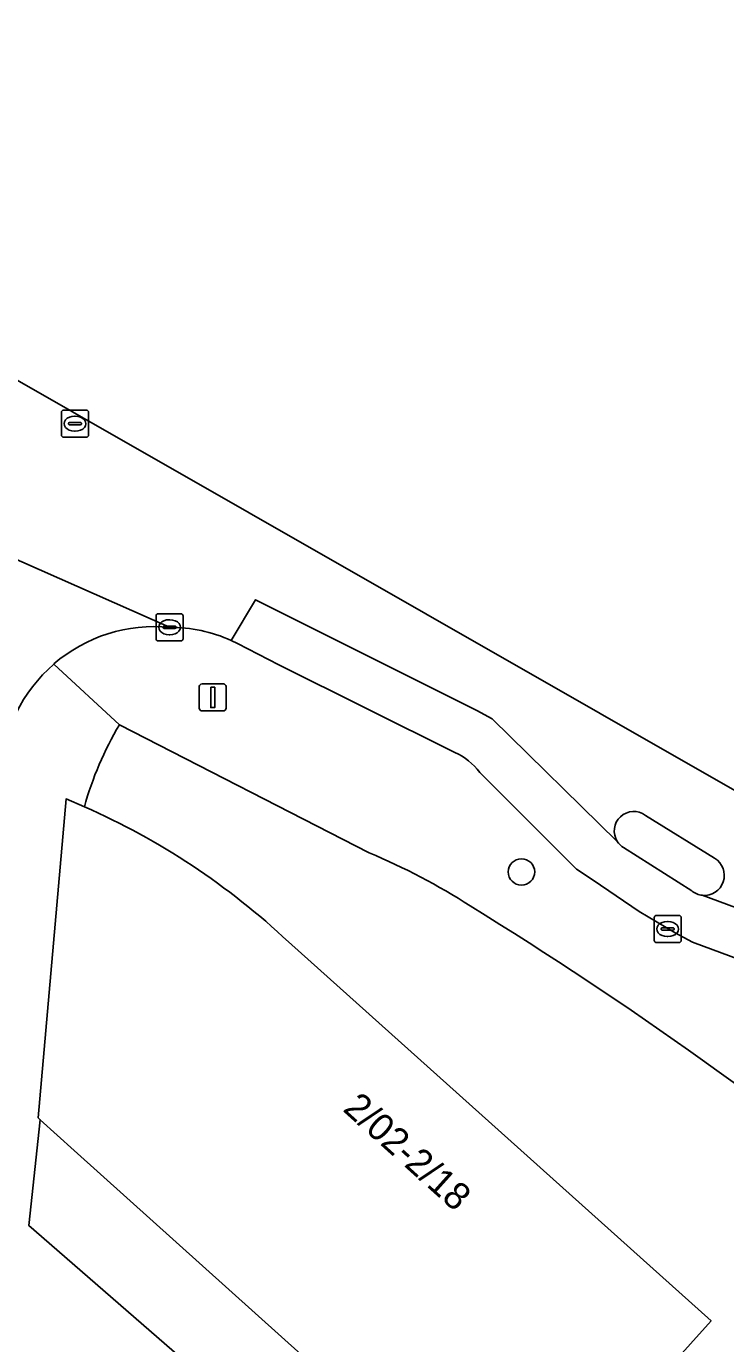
# Model space of a CAD drawing. Extents: x 163008 to 163854, y 382777 to 383982.
# Drawn here: x 163763.05 to 163788.91, y 383779.29 to 383827.99 of the extents above; entities that cross this region are included whole.
import ezdxf

# ---------------------------------------------------------------- set-up
doc = ezdxf.new("R2010")
doc.units = 0
for name, color, linetype in [('IMGEO_Boom', 7, 'Continuous'), ('IMGEO_Erf', 7, 'Continuous'), ('IMGEO_Kolk', 7, 'Continuous'), ('IMGEO_Lichtmast', 7, 'Continuous'), ('IMGEO_Pand', 7, 'Continuous'), ('IMGEO_Pand_nummerreeks', 7, 'Continuous'), ('IMGEO_Rijbaan_lokaal_open', 7, 'Continuous'), ('IMGEO_Rioolput', 7, 'Continuous'), ('IMGEO_Verkeerseiland_open', 7, 'Continuous'), ('IMGEO_Voetpad_open', 7, 'Continuous')]:
    doc.layers.add(name, color=color, linetype=linetype)

msp = doc.modelspace()

# ---------------------------------------------------------------- linework, layer by layer
at = {"layer": 'IMGEO_Boom'}
msp.add_circle((163781.357, 383796.725), 0.489, dxfattribs=at)
at = {"layer": 'IMGEO_Erf'}
for points in [[(163775.723, 383797.437), (163766.492, 383802.171)], [(163772.745, 383794.138), (163788.365, 383780.133), (163782.691, 383773.804), (163785.132, 383771.615), (163785.25, 383771.745), (163787.621, 383774.359), (163790.37, 383771.865)]]:
    msp.add_lwpolyline(points, dxfattribs=at)
msp.add_lwpolyline([(163763.563, 383787.563), (163763.145, 383783.652), (163770.976, 383776.84), (163772.811, 383764.874), (163772.98, 383764.87), (163780.031, 383772.759), (163764.82, 383786.433)], close=True, dxfattribs=at)
for centre, radius, start, end in [((163777.452, 383795.69), 12.733, 149.4042, 164.2899), ((163754.417, 383774.663), 26.743, 46.738, 66.2328), ((163766.175, 383774.757), 24.608, 57.3224, 67.1693), ((163700.836, 383667.645), 150.07, 50.52627, 58.40419)]:
    msp.add_arc(centre, radius, start, end, dxfattribs=at)
at = {"layer": 'IMGEO_Kolk'}
for p, q in [((163767.845, 383805.345), (163767.845, 383806.197)), ((163767.92, 383806.271), (163768.772, 383806.271)), ((163768.333, 383806.051), (163768.358, 383806.051)), ((163768.846, 383806.197), (163768.846, 383805.345)), ((163768.104, 383805.765), (163768.104, 383805.777)), ((163768.542, 383805.728), (163768.144, 383805.728)), ((163768.147, 383805.814), (163768.545, 383805.814)), ((163768.356, 383805.491), (163768.331, 383805.491)), ((163768.588, 383805.777), (163768.588, 383805.765)), ((163768.772, 383805.271), (163767.92, 383805.271)), ((163786.263, 383794.19), (163786.263, 383795.042)), ((163786.338, 383795.116), (163787.19, 383795.116)), ((163786.751, 383794.896), (163786.776, 383794.896)), ((163787.264, 383795.042), (163787.264, 383794.19)), ((163786.522, 383794.61), (163786.522, 383794.622)), ((163786.96, 383794.573), (163786.562, 383794.573)), ((163786.565, 383794.659), (163786.963, 383794.659)), ((163786.774, 383794.336), (163786.749, 383794.336)), ((163787.006, 383794.622), (163787.006, 383794.61)), ((163787.19, 383794.116), (163786.338, 383794.116))]:
    msp.add_line(p, q, dxfattribs=at)
for points in [[(163767.845, 383805.345), (163767.845, 383806.197)], [(163767.92, 383806.271), (163768.772, 383806.271)], [(163768.846, 383806.197), (163768.846, 383805.345)], [(163768.772, 383805.271), (163767.92, 383805.271)], [(163786.263, 383794.19), (163786.263, 383795.042)], [(163786.338, 383795.116), (163787.19, 383795.116)], [(163787.264, 383795.042), (163787.264, 383794.19)], [(163787.19, 383794.116), (163786.338, 383794.116)]]:
    msp.add_lwpolyline(points, dxfattribs=at)
for centre, radius, start, end in [((163767.922, 383806.195), 0.0765, 91.552, 178.448), ((163767.922, 383806.195), 0.0765, 91.552, 178.448), ((163768.77, 383806.195), 0.0765, 1.552, 88.448), ((163768.77, 383806.195), 0.0765, 1.552, 88.448), ((163768.144, 383805.774), 0.0403, 85.8775, 175.7526), ((163768.141, 383805.764), 0.0366, 178.938, 274.7102), ((163768.545, 383805.771), 0.043, 264.8664, 352.4533), ((163768.549, 383805.776), 0.0386, 1.7309, 96.639), ((163767.922, 383805.347), 0.0765, 181.552, 268.448), ((163767.922, 383805.347), 0.0765, 181.552, 268.448), ((163768.77, 383805.347), 0.0765, 271.552, 358.448), ((163768.77, 383805.347), 0.0765, 271.552, 358.448), ((163786.34, 383795.04), 0.0765, 91.552, 178.448), ((163786.34, 383795.04), 0.0765, 91.552, 178.448), ((163787.188, 383795.04), 0.0765, 1.552, 88.448), ((163787.188, 383795.04), 0.0765, 1.552, 88.448), ((163786.562, 383794.619), 0.0403, 85.8775, 175.7526), ((163786.559, 383794.609), 0.0366, 178.938, 274.7102), ((163786.963, 383794.616), 0.043, 264.8664, 352.4533), ((163786.967, 383794.621), 0.0386, 1.7309, 96.639), ((163786.34, 383794.192), 0.0765, 181.552, 268.448), ((163786.34, 383794.192), 0.0765, 181.552, 268.448), ((163787.188, 383794.192), 0.0765, 271.552, 358.448), ((163787.188, 383794.192), 0.0765, 271.552, 358.448)]:
    msp.add_arc(centre, radius, start, end, dxfattribs=at)
for centre, major_axis, ratio, start_param, end_param in [((163768.332, 383805.771), (-0.387, 0.002), 0.722429, 4.712389, 7.853982), ((163768.357, 383805.771), (-0.39, 0.002), 0.717154, 1.570796, 4.712389), ((163786.75, 383794.616), (-0.387, 0.002), 0.722429, 4.712389, 7.853982), ((163786.775, 383794.616), (-0.39, 0.002), 0.717154, 1.570796, 4.712389)]:
    msp.add_ellipse(centre, major_axis=major_axis, ratio=ratio, start_param=start_param, end_param=end_param, dxfattribs=at)
at = {"layer": 'IMGEO_Lichtmast'}
for p, q in [((163769.446, 383802.778), (163769.446, 383803.578)), ((163769.446, 383803.578), (163769.446, 383802.778)), ((163769.546, 383803.678), (163770.336, 383803.678)), ((163770.336, 383803.678), (163769.546, 383803.678)), ((163770.436, 383803.578), (163770.436, 383802.778)), ((163770.436, 383802.778), (163770.436, 383803.578)), ((163770.336, 383802.678), (163769.546, 383802.678)), ((163769.546, 383802.678), (163770.336, 383802.678))]:
    msp.add_line(p, q, dxfattribs=at)
msp.add_lwpolyline([(163769.866, 383803.553), (163770.016, 383803.553), (163770.016, 383802.803), (163769.866, 383802.803), (163769.866, 383803.553)], dxfattribs=at)
for centre, start, end in [((163769.546, 383803.578), 90, 180), ((163769.546, 383803.578), 90, 180), ((163770.336, 383803.578), 0, 90), ((163770.336, 383803.578), 360, 90), ((163769.546, 383802.778), 180, 270), ((163769.546, 383802.778), 180, 270), ((163770.336, 383802.778), 270, 0), ((163770.336, 383802.778), 270, 0)]:
    msp.add_arc(centre, 0.1, start, end, dxfattribs=at)
at = {"layer": 'IMGEO_Pand'}
msp.add_lwpolyline([(163765.195, 383799.138), (163764.522, 383799.425), (163763.483, 383787.635), (163763.563, 383787.563), (163764.82, 383786.433), (163780.031, 383772.759), (163772.98, 383764.87), (163773.839, 383759.167), (163775.671, 383761.186), (163785.132, 383771.615), (163782.691, 383773.804), (163788.365, 383780.133), (163772.745, 383794.138)], dxfattribs=at)
msp.add_arc((163754.417, 383774.663), 26.743, 46.738, 66.2328, dxfattribs=at)
at = {"layer": 'IMGEO_Rijbaan_lokaal_open'}
for points in [[(163788.042, 383795.862), (163793.632, 383793.792), (163794.541, 383793.236), (163800.695, 383788.495), (163809.151, 383781.126), (163813.744, 383776.625), (163821.028, 383768.003), (163825.32, 383762.13), (163830.236, 383754.937), (163832.529, 383751.365), (163836.079, 383744.995), (163839.206, 383738.713), (163841.259, 383734.032), (163843.03, 383729.601), (163843.04, 383729.574), (163845.095, 383730.355), (163844.191, 383735.094), (163822.76, 383770.824), (163797.329, 383795.12), (163764.758, 383813.738), (163745.323, 383824.848), (163738.87, 383827.991)], [(163768.346, 383805.771), (163756.018, 383811.228)], [(163756.018, 383811.228), (163768.346, 383805.771)], [(163780.278, 383802.386), (163779.708, 383802.698), (163771.523, 383806.789), (163770.623, 383805.287), (163770.853, 383805.178), (163772.391, 383804.388), (163778.897, 383801.147)], [(163770.623, 383805.287), (163771.523, 383806.789), (163779.708, 383802.698), (163780.278, 383802.386), (163784.901, 383797.852)], [(163784.901, 383797.852), (163780.278, 383802.386)], [(163779.816, 383800.408), (163783.387, 383796.834), (163784.006, 383796.419), (163785.714, 383795.261), (163787.035, 383794.474), (163787.678, 383794.131), (163792.865, 383792.21), (163793.547, 383791.793), (163799.585, 383787.141), (163807.963, 383779.841), (163812.46, 383775.432), (163819.652, 383766.921), (163823.891, 383761.12), (163828.777, 383753.97), (163831.027, 383750.465), (163834.53, 383744.179)], [(163785.939, 383798.818), (163788.498, 383797.232)], [(163787.652, 383796.022), (163785.132, 383797.625)], [(163836.079, 383744.995), (163832.529, 383751.365), (163830.236, 383754.937), (163825.32, 383762.13), (163821.028, 383768.003), (163813.744, 383776.625), (163809.151, 383781.126), (163800.695, 383788.495), (163794.541, 383793.236), (163793.632, 383793.792), (163788.042, 383795.862)]]:
    msp.add_lwpolyline(points, dxfattribs=at)
for centre, radius, start, end in [((163767.788, 383800.11), 5.689, 84.3751, 130.8311), ((163768.349, 383800.188), 5.583, 65.9662, 90.0334), ((163767.791, 383800.108), 5.691, 130.8407, 177.2741), ((163777.847, 383798.901), 2.479, 37.4375, 64.9545), ((163785.508, 383798.24), 0.721, 53.2638, 212.6209), ((163785.51, 383798.24), 0.722, 212.542, 238.4588), ((163788.117, 383796.598), 0.74, 264.1604, 59.0199), ((163788.118, 383796.603), 0.744, 231.2476, 264.14)]:
    msp.add_arc(centre, radius, start, end, dxfattribs=at)
at = {"layer": 'IMGEO_Rioolput'}
for p, q in [((163764.347, 383812.874), (163764.347, 383813.726)), ((163764.422, 383813.8), (163765.274, 383813.8)), ((163765.348, 383813.726), (163765.348, 383812.874)), ((163764.606, 383813.294), (163764.606, 383813.306)), ((163765.044, 383813.257), (163764.646, 383813.257)), ((163764.649, 383813.343), (163765.047, 383813.343)), ((163764.835, 383813.58), (163764.86, 383813.58)), ((163765.09, 383813.306), (163765.09, 383813.294)), ((163765.274, 383812.8), (163764.422, 383812.8)), ((163764.858, 383813.02), (163764.833, 383813.02))]:
    msp.add_line(p, q, dxfattribs=at)
for points in [[(163764.347, 383812.874), (163764.347, 383813.726)], [(163764.422, 383813.8), (163765.274, 383813.8)], [(163765.348, 383813.726), (163765.348, 383812.874)], [(163765.274, 383812.8), (163764.422, 383812.8)]]:
    msp.add_lwpolyline(points, dxfattribs=at)
for centre, radius, start, end in [((163764.424, 383813.724), 0.0765, 91.552, 178.448), ((163764.424, 383813.724), 0.0765, 91.552, 178.448), ((163765.272, 383813.724), 0.0765, 1.552, 88.448), ((163765.272, 383813.724), 0.0765, 1.552, 88.448), ((163764.646, 383813.303), 0.0403, 85.8775, 175.7526), ((163764.643, 383813.293), 0.0366, 178.938, 274.7102), ((163765.047, 383813.3), 0.043, 264.8664, 352.4533), ((163765.051, 383813.305), 0.0386, 1.7309, 96.639), ((163764.424, 383812.876), 0.0765, 181.552, 268.448), ((163764.424, 383812.876), 0.0765, 181.552, 268.448), ((163765.272, 383812.876), 0.0765, 271.552, 358.448), ((163765.272, 383812.876), 0.0765, 271.552, 358.448)]:
    msp.add_arc(centre, radius, start, end, dxfattribs=at)
for centre, major_axis, ratio, start_param, end_param in [((163764.834, 383813.3), (-0.387, 0.002), 0.722429, 4.712389, 7.853982), ((163764.859, 383813.3), (-0.39, 0.002), 0.717154, 1.570796, 4.712389)]:
    msp.add_ellipse(centre, major_axis=major_axis, ratio=ratio, start_param=start_param, end_param=end_param, dxfattribs=at)
at = {"layer": 'IMGEO_Verkeerseiland_open'}
for points in [[(163788.498, 383797.232), (163785.939, 383798.818)], [(163785.132, 383797.625), (163787.652, 383796.022)]]:
    msp.add_lwpolyline(points, dxfattribs=at)
for centre, radius, start, end in [((163785.508, 383798.24), 0.721, 53.2638, 212.6209), ((163785.51, 383798.24), 0.722, 212.542, 238.4588), ((163788.117, 383796.598), 0.74, 264.1604, 59.0199), ((163788.118, 383796.603), 0.744, 231.2476, 264.14)]:
    msp.add_arc(centre, radius, start, end, dxfattribs=at)
at = {"layer": 'IMGEO_Voetpad_open'}
for points in [[(163778.897, 383801.147), (163772.391, 383804.388), (163770.853, 383805.178), (163770.623, 383805.287)], [(163766.492, 383802.171), (163764.069, 383804.414)], [(163764.069, 383804.414), (163766.492, 383802.171), (163775.723, 383797.437)], [(163793.547, 383791.793), (163792.865, 383792.21), (163787.678, 383794.131), (163787.035, 383794.474), (163785.714, 383795.261), (163784.006, 383796.419), (163783.387, 383796.834), (163779.816, 383800.408)], [(163769.454, 383754.174), (163769.306, 383755.089), (163768.946, 383757.31), (163769.128, 383757.345), (163769.113, 383757.422), (163772.856, 383758.051), (163773.839, 383759.167), (163772.98, 383764.87), (163772.811, 383764.874), (163770.976, 383776.84), (163763.145, 383783.652), (163763.563, 383787.563), (163763.483, 383787.635), (163764.522, 383799.425), (163765.195, 383799.138)]]:
    msp.add_lwpolyline(points, dxfattribs=at)
for centre, radius, start, end in [((163767.788, 383800.11), 5.689, 84.3751, 130.8311), ((163768.349, 383800.188), 5.583, 65.9662, 90.0334), ((163767.791, 383800.108), 5.691, 130.8407, 177.2741), ((163777.452, 383795.69), 12.733, 149.4042, 164.2899), ((163777.847, 383798.901), 2.479, 37.4375, 64.9545), ((163766.175, 383774.757), 24.608, 57.3224, 67.1693), ((163700.836, 383667.645), 150.07, 50.52627, 58.40419)]:
    msp.add_arc(centre, radius, start, end, dxfattribs=at)

# ---------------------------------------------------------------- texts
at = {"layer": 'IMGEO_Pand_nummerreeks'}
msp.add_text('2/02-2/18', height=1, rotation=318.0308, dxfattribs=at).set_placement((163774.717, 383787.914))

doc.saveas('drawing.dxf')
